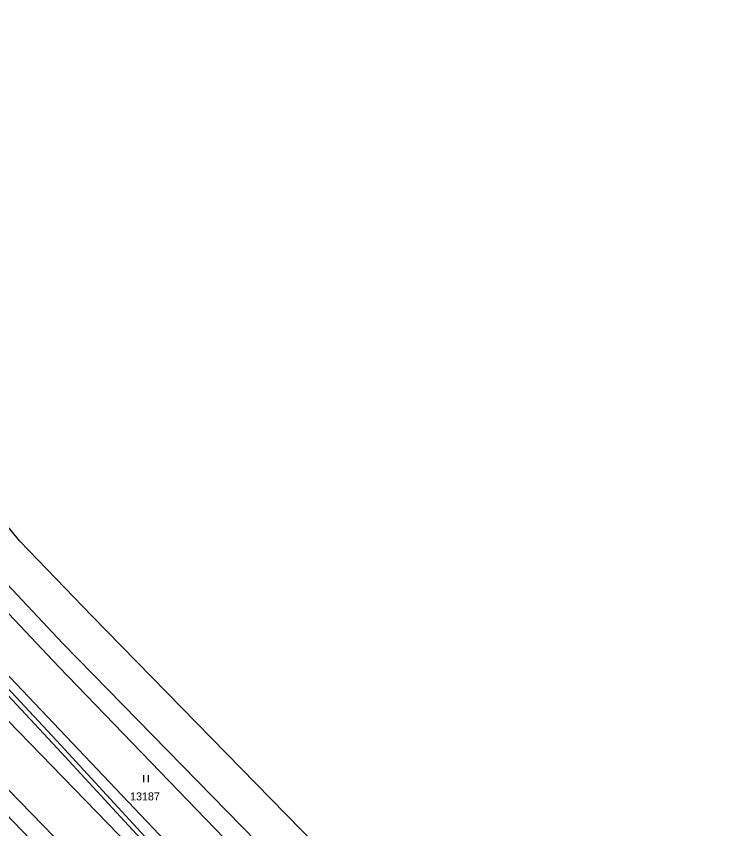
# Model space of a CAD drawing. Extents: x -821458 to -820266, y -1071458 to -1069826.
# Drawn here: x -820498 to -820347, y -1071070.4 to -1070898 of the extents above; entities that cross this region are included whole.
import ezdxf

# ---------------------------------------------------------------- set-up
doc = ezdxf.new("R2010")
doc.units = 0
for name, color, linetype in [('Vrstva 1', 7, 'Continuous'), ('Vrstva 13', 7, 'Continuous'), ('Vrstva 2', 7, 'Continuous'), ('Vrstva 3', 7, 'Continuous'), ('Vrstva 6', 7, 'Continuous')]:
    doc.layers.add(name, color=color, linetype=linetype)

msp = doc.modelspace()

# ---------------------------------------------------------------- linework, layer by layer
at = {"layer": 'Vrstva 1'}
for p, q in [((-820488.98, -1071036.1), (-820505.46, -1071018.65)), ((-820414.5, -1071113.1), (-820488.98, -1071036.1))]:
    msp.add_line(p, q, dxfattribs=at)
for points in [[(-820482, -1071025.25), (-820497.26, -1071009.41), (-820509.99, -1070993.9), (-820521.81, -1070977.53), (-820533.63, -1070961.15), (-820544.37, -1070943.51), (-820553.9, -1070925.73), (-820562.49, -1070907.6), (-820567.72, -1070897.98)], [(-820575.41, -1070898.25), (-820570.53, -1070910.66), (-820562.59, -1070929.03), (-820552.69, -1070946.67), (-820539.84, -1070967.11), (-820528.16, -1070983.62), (-820516.84, -1071000.47), (-820503.22, -1071015.12), (-820488.13, -1071031.13), (-820440.56, -1071079.73), (-820404.7, -1071115.79), (-820365.81, -1071154.53), (-820359.33, -1071162.29), (-820347, -1071174.7)], [(-820435.54, -1071128.19), (-820530.4, -1071030.6), (-820561.6, -1070981.6)], [(-820538.47, -1070998.6), (-820523.2, -1071023.4), (-820427.22, -1071122.22)], [(-820360.13, -1071149.18), (-820397.76, -1071111.06), (-820434.42, -1071073.84), (-820482, -1071025.25)]]:
    msp.add_lwpolyline(points, dxfattribs=at)
at = {"layer": 'Vrstva 13'}
msp.add_lwpolyline([(-820530.72, -1071011.18), (-820529.96, -1071012.43), (-820528.27, -1071012.02), (-820526.68, -1071012.07), (-820522.93, -1071016.2), (-820522.95, -1071017.41), (-820509.47, -1071031.79), (-820489.32, -1071053.34), (-820466.63, -1071077.97), (-820437.5, -1071107.65), (-820424.84, -1071120.52), (-820424.02, -1071119.92), (-820436.78, -1071106.95), (-820465.91, -1071077.29), (-820488.58, -1071052.66), (-820508.75, -1071031.11), (-820521.95, -1071017.03), (-820521.93, -1071015.82), (-820526.22, -1071011.09), (-820528.37, -1071011.02), (-820530.28, -1071011.47)], close=True, dxfattribs=at)
at = {"layer": 'Vrstva 3'}
for p, q in [((-820470.95, -1071060.58), (-820470.95, -1071059.08)), ((-820469.95, -1071060.58), (-820469.95, -1071059.08))]:
    msp.add_line(p, q, dxfattribs=at)
at = {"layer": 'Vrstva 6'}
for p, q in [((-820514.94, -1071021.94), (-820436.58, -1071104.39)), ((-820528.19, -1071038.53), (-820435.72, -1071133.7))]:
    msp.add_line(p, q, dxfattribs=at)

# ---------------------------------------------------------------- texts
at = {"layer": 'Vrstva 2'}
msp.add_text('13187', height=1.7, dxfattribs=at).set_placement((-820473.86, -1071064.42))

doc.saveas('drawing.dxf')
